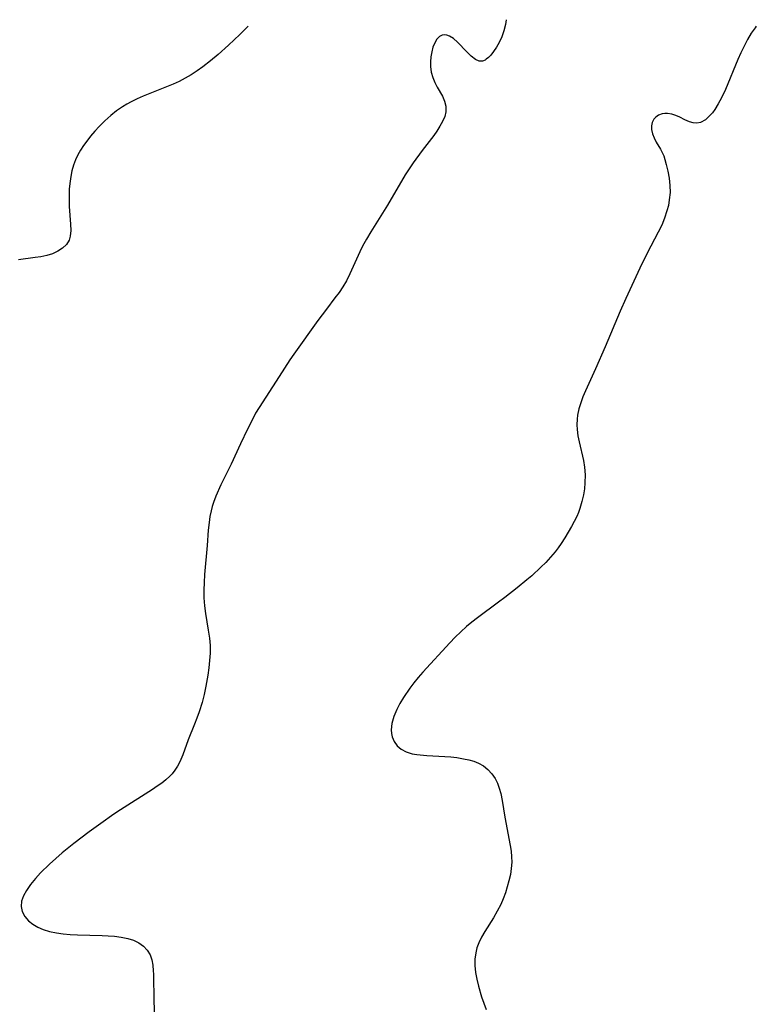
# Model space of a CAD drawing. Header units: metres. Extents: x 1073367 to 1082519, y 1569854 to 1574957.
# Tile 993 of 1056: x 1079563 to 1079730, y 1574401 to 1574625. Entities that reach past the tile are written whole.
import ezdxf

# ---------------------------------------------------------------- set-up
doc = ezdxf.new("R2010")
doc.units = ezdxf.units.M
doc.layers.add('CGG_CurvaNivelLidar_v1', color=253, linetype='Continuous', lineweight=30)

msp = doc.modelspace()

# ---------------------------------------------------------------- linework, layer by layer
at = {"layer": 'CGG_CurvaNivelLidar_v1'}
for p, q in [((1079673.7233, 1574624.6058, 82), (1079673.5828, 1574623.4997, 82)), ((1079614.7202, 1574622.5739, 81.5), (1079613.3576, 1574621.2551, 81.5)), ((1079615.2952, 1574623.1747, 81.5), (1079614.7202, 1574622.5739, 81.5)), ((1079673.2274, 1574622.0929, 82), (1079672.7256, 1574620.736, 82)), ((1079673.5828, 1574623.4997, 82), (1079673.2274, 1574622.0929, 82)), ((1079729.2929, 1574621.5518, 82.5), (1079728.4421, 1574620.114, 82.5)), ((1079730.1284, 1574622.7782, 82.5), (1079729.2929, 1574621.5518, 82.5)), ((1079730.4195, 1574623.1509, 82.5), (1079730.1284, 1574622.7782, 82.5)), ((1079613.3576, 1574621.2551, 81.5), (1079610.8036, 1574618.8682, 81.5)), ((1079657.5299, 1574619.3789, 82), (1079657.147, 1574618.4117, 82)), ((1079658.0143, 1574620.1887, 82), (1079657.5299, 1574619.3789, 82)), ((1079658.6264, 1574620.7983, 82), (1079658.0143, 1574620.1887, 82)), ((1079658.9339, 1574620.9803, 82), (1079658.6264, 1574620.7983, 82)), ((1079659.2313, 1574621.0939, 82), (1079658.9339, 1574620.9803, 82)), ((1079659.7179, 1574621.1683, 82), (1079659.2313, 1574621.0939, 82)), ((1079660.3082, 1574621.1033, 82), (1079659.7179, 1574621.1683, 82)), ((1079660.9086, 1574620.8898, 82), (1079660.3082, 1574621.1033, 82)), ((1079661.8263, 1574620.3128, 82), (1079660.9086, 1574620.8898, 82)), ((1079662.731, 1574619.5228, 82), (1079661.8263, 1574620.3128, 82)), ((1079664.831, 1574617.3438, 82), (1079662.731, 1574619.5228, 82)), ((1079672.1195, 1574619.4445, 82), (1079671.5297, 1574618.3844, 82)), ((1079672.7256, 1574620.736, 82), (1079672.1195, 1574619.4445, 82)), ((1079728.4421, 1574620.114, 82.5), (1079727.6648, 1574618.6255, 82.5)), ((1079610.8036, 1574618.8682, 81.5), (1079608.4478, 1574616.7212, 81.5)), ((1079656.8568, 1574617.3332, 82), (1079656.6558, 1574616.1834, 82)), ((1079657.147, 1574618.4117, 82), (1079656.8568, 1574617.3332, 82)), ((1079665.8166, 1574616.3643, 82), (1079664.831, 1574617.3438, 82)), ((1079670.8991, 1574617.4156, 82), (1079670.2371, 1574616.569, 82)), ((1079671.5297, 1574618.3844, 82), (1079670.8991, 1574617.4156, 82)), ((1079726.9426, 1574617.1008, 82.5), (1079726.2603, 1574615.5523, 82.5)), ((1079727.6648, 1574618.6255, 82.5), (1079726.9426, 1574617.1008, 82.5)), ((1079606.7644, 1574615.2849, 81.5), (1079605.0216, 1574613.9177, 81.5)), ((1079608.4478, 1574616.7212, 81.5), (1079606.7644, 1574615.2849, 81.5)), ((1079656.6558, 1574616.1834, 82), (1079656.5552, 1574615.0868, 82)), ((1079656.5552, 1574615.0868, 82), (1079656.5665, 1574613.9737, 82)), ((1079666.7548, 1574615.599, 82), (1079665.8166, 1574616.3643, 82)), ((1079667.5796, 1574615.2079, 82), (1079666.7548, 1574615.599, 82)), ((1079668.3962, 1574615.2205, 82), (1079667.5796, 1574615.2079, 82)), ((1079668.9702, 1574615.4629, 82), (1079668.3962, 1574615.2205, 82)), ((1079669.2265, 1574615.6276, 82), (1079668.9702, 1574615.4629, 82)), ((1079669.7364, 1574616.047, 82), (1079669.2265, 1574615.6276, 82)), ((1079670.2371, 1574616.569, 82), (1079669.7364, 1574616.047, 82)), ((1079726.2603, 1574615.5523, 82.5), (1079723.4328, 1574608.754, 82.5)), ((1079603.7148, 1574612.9906, 81.5), (1079602.3682, 1574612.1231, 81.5)), ((1079605.0216, 1574613.9177, 81.5), (1079603.7148, 1574612.9906, 81.5)), ((1079656.5665, 1574613.9737, 82), (1079656.7444, 1574612.7306, 82)), ((1079656.7444, 1574612.7306, 82), (1079657.0846, 1574611.5116, 82)), ((1079599.6246, 1574610.6246, 81.5), (1079598.238, 1574609.9816, 81.5)), ((1079600.981, 1574611.3213, 81.5), (1079599.6246, 1574610.6246, 81.5)), ((1079602.3682, 1574612.1231, 81.5), (1079600.981, 1574611.3213, 81.5)), ((1079657.0846, 1574611.5116, 82), (1079657.5377, 1574610.3932, 82)), ((1079657.5377, 1574610.3932, 82), (1079658.0736, 1574609.3276, 82)), ((1079596.7689, 1574609.3546, 81.5), (1079591.4845, 1574607.2393, 81.5)), ((1079598.238, 1574609.9816, 81.5), (1079596.7689, 1574609.3546, 81.5)), ((1079658.0736, 1574609.3276, 82), (1079659.2824, 1574607.2391, 82)), ((1079723.4328, 1574608.754, 82.5), (1079722.5611, 1574606.9065, 82.5)), ((1079588.7692, 1574605.9885, 81.5), (1079587.755, 1574605.437, 81.5)), ((1079590.1116, 1574606.6392, 81.5), (1079588.7692, 1574605.9885, 81.5)), ((1079591.4845, 1574607.2393, 81.5), (1079590.1116, 1574606.6392, 81.5)), ((1079659.2824, 1574607.2391, 82), (1079659.7958, 1574606.1593, 82)), ((1079659.7958, 1574606.1593, 82), (1079660.09, 1574604.9695, 82)), ((1079722.5611, 1574606.9065, 82.5), (1079721.8118, 1574605.5132, 82.5)), ((1079585.4148, 1574603.9161, 81.5), (1079584.1277, 1574602.904, 81.5)), ((1079586.769, 1574604.842, 81.5), (1079585.4148, 1574603.9161, 81.5)), ((1079587.755, 1574605.437, 81.5), (1079586.769, 1574604.842, 81.5)), ((1079660.0853, 1574603.7359, 82), (1079659.8078, 1574602.6316, 82)), ((1079660.09, 1574604.9695, 82), (1079660.0853, 1574603.7359, 82)), ((1079720.4792, 1574603.5084, 82.5), (1079719.9225, 1574602.8518, 82.5)), ((1079721.0142, 1574604.2386, 82.5), (1079720.4792, 1574603.5084, 82.5)), ((1079721.8118, 1574605.5132, 82.5), (1079721.0142, 1574604.2386, 82.5)), ((1079582.7634, 1574601.6712, 81.5), (1079581.4691, 1574600.3642, 81.5)), ((1079584.1277, 1574602.904, 81.5), (1079582.7634, 1574601.6712, 81.5)), ((1079659.3228, 1574601.5159, 82), (1079658.724, 1574600.4405, 82)), ((1079659.8078, 1574602.6316, 82), (1079659.3228, 1574601.5159, 82)), ((1079706.8231, 1574601.3298, 82.5), (1079706.6596, 1574600.547, 82.5)), ((1079707.1658, 1574602.0197, 82.5), (1079706.8231, 1574601.3298, 82.5)), ((1079707.64, 1574602.5434, 82.5), (1079707.1658, 1574602.0197, 82.5)), ((1079708.2408, 1574602.9437, 82.5), (1079707.64, 1574602.5434, 82.5)), ((1079709.0621, 1574603.2385, 82.5), (1079708.2408, 1574602.9437, 82.5)), ((1079709.6777, 1574603.328, 82.5), (1079709.0621, 1574603.2385, 82.5)), ((1079710.3201, 1574603.3277, 82.5), (1079709.6777, 1574603.328, 82.5)), ((1079711.2628, 1574603.1808, 82.5), (1079710.3201, 1574603.3277, 82.5)), ((1079712.2001, 1574602.8965, 82.5), (1079711.2628, 1574603.1808, 82.5)), ((1079713.1014, 1574602.5138, 82.5), (1079712.2001, 1574602.8965, 82.5)), ((1079714.2085, 1574601.939, 82.5), (1079713.1014, 1574602.5138, 82.5)), ((1079715.3023, 1574601.4405, 82.5), (1079714.2085, 1574601.939, 82.5)), ((1079716.1188, 1574601.2287, 82.5), (1079715.3023, 1574601.4405, 82.5)), ((1079717.7733, 1574601.3259, 82.5), (1079716.9518, 1574601.1796, 82.5)), ((1079718.8834, 1574601.9084, 82.5), (1079717.7733, 1574601.3259, 82.5)), ((1079719.9225, 1574602.8518, 82.5), (1079718.8834, 1574601.9084, 82.5)), ((1079580.4936, 1574599.3037, 81.5), (1079579.5563, 1574598.2159, 81.5)), ((1079581.4691, 1574600.3642, 81.5), (1079580.4936, 1574599.3037, 81.5)), ((1079658.0206, 1574599.3509, 82), (1079657.321, 1574598.3662, 82)), ((1079658.724, 1574600.4405, 82), (1079658.0206, 1574599.3509, 82)), ((1079706.6596, 1574600.547, 82.5), (1079706.6757, 1574599.7086, 82.5)), ((1079706.6757, 1574599.7086, 82.5), (1079706.8933, 1574598.7655, 82.5)), ((1079716.9518, 1574601.1796, 82.5), (1079716.1188, 1574601.2287, 82.5)), ((1079578.6655, 1574597.1004, 81.5), (1079577.9287, 1574596.0924, 81.5)), ((1079579.5563, 1574598.2159, 81.5), (1079578.6655, 1574597.1004, 81.5)), ((1079657.321, 1574598.3662, 82), (1079654.7306, 1574594.944, 82)), ((1079706.8933, 1574598.7655, 82.5), (1079707.2708, 1574597.8135, 82.5)), ((1079707.2708, 1574597.8135, 82.5), (1079707.7529, 1574596.8674, 82.5)), ((1079707.7529, 1574596.8674, 82.5), (1079708.7174, 1574595.2234, 82.5)), ((1079577.2496, 1574595.056, 81.5), (1079576.636, 1574593.9718, 81.5)), ((1079577.9287, 1574596.0924, 81.5), (1079577.2496, 1574595.056, 81.5)), ((1079654.7306, 1574594.944, 82), (1079652.6683, 1574592.1504, 82)), ((1079708.7174, 1574595.2234, 82.5), (1079709.1155, 1574594.4786, 82.5)), ((1079576.1113, 1574592.8479, 81.5), (1079575.6701, 1574591.6291, 81.5)), ((1079576.636, 1574593.9718, 81.5), (1079576.1113, 1574592.8479, 81.5)), ((1079709.1155, 1574594.4786, 82.5), (1079709.4342, 1574593.7293, 82.5)), ((1079709.4342, 1574593.7293, 82.5), (1079709.7062, 1574592.9272, 82.5)), ((1079709.7062, 1574592.9272, 82.5), (1079710.0239, 1574591.7686, 82.5)), ((1079575.3269, 1574590.3727, 81.5), (1079575.0676, 1574589.0889, 81.5)), ((1079575.6701, 1574591.6291, 81.5), (1079575.3269, 1574590.3727, 81.5)), ((1079651.715, 1574590.7712, 82), (1079650.8602, 1574589.4338, 82)), ((1079652.6683, 1574592.1504, 82), (1079651.715, 1574590.7712, 82)), ((1079710.0239, 1574591.7686, 82.5), (1079710.3832, 1574590.2596, 82.5)), ((1079710.3832, 1574590.2596, 82.5), (1079710.6804, 1574588.6742, 82.5)), ((1079575.0676, 1574589.0889, 81.5), (1079574.8475, 1574587.4984, 81.5)), ((1079650.8602, 1574589.4338, 82), (1079646.8062, 1574582.5245, 82)), ((1079710.6804, 1574588.6742, 82.5), (1079710.8572, 1574587.0307, 82.5)), ((1079574.7319, 1574586.1706, 81.5), (1079574.6712, 1574584.8431, 81.5)), ((1079574.8475, 1574587.4984, 81.5), (1079574.7319, 1574586.1706, 81.5)), ((1079710.8572, 1574587.0307, 82.5), (1079710.8645, 1574585.3963, 82.5)), ((1079574.6712, 1574584.8431, 81.5), (1079574.6637, 1574583.524, 81.5)), ((1079574.6637, 1574583.524, 81.5), (1079574.7058, 1574582.243, 81.5)), ((1079710.7106, 1574583.7416, 82.5), (1079710.49, 1574582.4855, 82.5)), ((1079710.8645, 1574585.3963, 82.5), (1079710.7106, 1574583.7416, 82.5)), ((1079574.7058, 1574582.243, 81.5), (1079575.0181, 1574578.2564, 81.5)), ((1079646.8062, 1574582.5245, 82), (1079643.0618, 1574576.4881, 82)), ((1079710.1791, 1574581.2367, 82.5), (1079709.6381, 1574579.6223, 82.5)), ((1079710.49, 1574582.4855, 82.5), (1079710.1791, 1574581.2367, 82.5)), ((1079709.6381, 1574579.6223, 82.5), (1079708.9735, 1574578.032, 82.5)), ((1079575.0719, 1574576.8364, 81.5), (1079574.9482, 1574575.5276, 81.5)), ((1079575.0181, 1574578.2564, 81.5), (1079575.0719, 1574576.8364, 81.5)), ((1079708.9735, 1574578.032, 82.5), (1079708.2152, 1574576.4647, 82.5)), ((1079574.6681, 1574574.6179, 81.5), (1079574.0618, 1574573.6368, 81.5)), ((1079574.9482, 1574575.5276, 81.5), (1079574.6681, 1574574.6179, 81.5)), ((1079642.1073, 1574574.8789, 82), (1079641.2045, 1574573.2529, 82)), ((1079643.0618, 1574576.4881, 82), (1079642.1073, 1574574.8789, 82)), ((1079708.2152, 1574576.4647, 82.5), (1079706.4972, 1574573.2641, 82.5)), ((1079573.2055, 1574572.7968, 81.5), (1079572.1494, 1574572.0942, 81.5)), ((1079574.0618, 1574573.6368, 81.5), (1079573.2055, 1574572.7968, 81.5)), ((1079641.2045, 1574573.2529, 82), (1079640.561, 1574571.9897, 82)), ((1079706.4972, 1574573.2641, 82.5), (1079705.0655, 1574570.4543, 82.5)), ((1079567.0166, 1574570.6639, 81.5), (1079563.192, 1574570.1953, 81.5)), ((1079568.2426, 1574570.8416, 81.5), (1079567.0166, 1574570.6639, 81.5)), ((1079569.6326, 1574571.1306, 81.5), (1079568.2426, 1574570.8416, 81.5)), ((1079570.932, 1574571.5336, 81.5), (1079569.6326, 1574571.1306, 81.5)), ((1079572.1494, 1574572.0942, 81.5), (1079570.932, 1574571.5336, 81.5)), ((1079640.561, 1574571.9897, 82), (1079638.3222, 1574567.0162, 82)), ((1079705.0655, 1574570.4543, 82.5), (1079704.0094, 1574568.2482, 82.5)), ((1079704.0094, 1574568.2482, 82.5), (1079700.8318, 1574561.3758, 82.5)), ((1079638.3222, 1574567.0162, 82), (1079637.5165, 1574565.407, 82)), ((1079636.7393, 1574564.0812, 82), (1079635.8627, 1574562.7841, 82)), ((1079637.5165, 1574565.407, 82), (1079636.7393, 1574564.0812, 82)), ((1079634.9262, 1574561.5181, 82), (1079632.9814, 1574559.0028, 82)), ((1079635.8627, 1574562.7841, 82), (1079634.9262, 1574561.5181, 82)), ((1079700.8318, 1574561.3758, 82.5), (1079699.5815, 1574558.52, 82.5)), ((1079632.9814, 1574559.0028, 82), (1079631.0592, 1574556.4098, 82)), ((1079699.5815, 1574558.52, 82.5), (1079696.1603, 1574550.4697, 82.5)), ((1079631.0592, 1574556.4098, 82), (1079625.5833, 1574548.7966, 82)), ((1079696.1603, 1574550.4697, 82.5), (1079693.9581, 1574545.4518, 82.5)), ((1079625.5833, 1574548.7966, 82), (1079624.6971, 1574547.4913, 82)), ((1079624.6971, 1574547.4913, 82), (1079622.3234, 1574543.7487, 82)), ((1079693.9581, 1574545.4518, 82.5), (1079691.7067, 1574540.4768, 82.5)), ((1079622.3234, 1574543.7487, 82), (1079619.2465, 1574539.0461, 82)), ((1079619.2465, 1574539.0461, 82), (1079617.7277, 1574536.664, 82)), ((1079691.1404, 1574539.107, 82.5), (1079690.6392, 1574537.7353, 82.5)), ((1079691.7067, 1574540.4768, 82.5), (1079691.1404, 1574539.107, 82.5)), ((1079617.7277, 1574536.664, 82), (1079616.9634, 1574535.3696, 82)), ((1079690.6392, 1574537.7353, 82.5), (1079690.2235, 1574536.3611, 82.5)), ((1079616.4356, 1574534.3959, 82), (1079615.1126, 1574531.7802, 82)), ((1079616.9634, 1574535.3696, 82), (1079616.4356, 1574534.3959, 82)), ((1079689.9184, 1574534.9839, 82.5), (1079689.7873, 1574534.017, 82.5)), ((1079690.2235, 1574536.3611, 82.5), (1079689.9184, 1574534.9839, 82.5)), ((1079689.7873, 1574534.017, 82.5), (1079689.7418, 1574532.7758, 82.5)), ((1079689.7418, 1574532.7758, 82.5), (1079689.8125, 1574531.6737, 82.5)), ((1079615.1126, 1574531.7802, 82), (1079613.5315, 1574528.4772, 82)), ((1079689.8125, 1574531.6737, 82.5), (1079690.0096, 1574530.2841, 82.5)), ((1079690.0096, 1574530.2841, 82.5), (1079690.2879, 1574528.8877, 82.5)), ((1079613.5315, 1574528.4772, 82), (1079611.3888, 1574523.8374, 82)), ((1079690.2879, 1574528.8877, 82.5), (1079691.2497, 1574524.6411, 82.5)), ((1079611.3888, 1574523.8374, 82), (1079609.0972, 1574519.1493, 82)), ((1079691.2497, 1574524.6411, 82.5), (1079691.4828, 1574523.1934, 82.5)), ((1079691.4828, 1574523.1934, 82.5), (1079691.6117, 1574521.414, 82.5)), ((1079691.6117, 1574521.414, 82.5), (1079691.5798, 1574519.6207, 82.5)), ((1079609.0972, 1574519.1493, 82), (1079607.9489, 1574516.5558, 82)), ((1079691.5798, 1574519.6207, 82.5), (1079691.4587, 1574518.2642, 82.5)), ((1079607.9489, 1574516.5558, 82), (1079607.4317, 1574515.1826, 82)), ((1079691.2569, 1574516.9138, 82.5), (1079690.9147, 1574515.3446, 82.5)), ((1079691.4587, 1574518.2642, 82.5), (1079691.2569, 1574516.9138, 82.5)), ((1079607.1311, 1574514.2265, 82), (1079606.8745, 1574513.2567, 82)), ((1079607.4317, 1574515.1826, 82), (1079607.1311, 1574514.2265, 82)), ((1079690.9147, 1574515.3446, 82.5), (1079690.4497, 1574513.8042, 82.5)), ((1079606.8745, 1574513.2567, 82), (1079606.599, 1574511.9579, 82)), ((1079689.7235, 1574512.0059, 82.5), (1079689.1613, 1574510.8362, 82.5)), ((1079690.1075, 1574512.8988, 82.5), (1079689.7235, 1574512.0059, 82.5)), ((1079690.4497, 1574513.8042, 82.5), (1079690.1075, 1574512.8988, 82.5)), ((1079606.3896, 1574510.6431, 82), (1079606.2001, 1574508.8993, 82)), ((1079606.599, 1574511.9579, 82), (1079606.3896, 1574510.6431, 82)), ((1079689.1613, 1574510.8362, 82.5), (1079688.5518, 1574509.6812, 82.5)), ((1079606.2001, 1574508.8993, 82), (1079605.9432, 1574505.3719, 82)), ((1079687.821, 1574508.3956, 82.5), (1079687.048, 1574507.1286, 82.5)), ((1079688.5518, 1574509.6812, 82.5), (1079687.821, 1574508.3956, 82.5)), ((1079605.9432, 1574505.3719, 82), (1079605.3855, 1574498.8549, 82)), ((1079686.2331, 1574505.8846, 82.5), (1079685.5437, 1574504.9031, 82.5)), ((1079687.048, 1574507.1286, 82.5), (1079686.2331, 1574505.8846, 82.5)), ((1079684.8182, 1574503.9469, 82.5), (1079683.808, 1574502.7435, 82.5)), ((1079685.5437, 1574504.9031, 82.5), (1079684.8182, 1574503.9469, 82.5)), ((1079682.737, 1574501.5853, 82.5), (1079681.6176, 1574500.4647, 82.5)), ((1079683.808, 1574502.7435, 82.5), (1079682.737, 1574501.5853, 82.5)), ((1079605.3855, 1574498.8549, 82), (1079605.2709, 1574497.0427, 82)), ((1079681.6176, 1574500.4647, 82.5), (1079679.5216, 1574498.5385, 82.5)), ((1079605.2709, 1574497.0427, 82), (1079605.2121, 1574495.2967, 82)), ((1079678.4365, 1574497.61, 82.5), (1079676.2141, 1574495.8077, 82.5)), ((1079679.5216, 1574498.5385, 82.5), (1079678.4365, 1574497.61, 82.5)), ((1079605.2121, 1574495.2967, 82), (1079605.2318, 1574493.5569, 82)), ((1079676.2141, 1574495.8077, 82.5), (1079673.4661, 1574493.6484, 82.5)), ((1079605.2318, 1574493.5569, 82), (1079605.3599, 1574491.7577, 82)), ((1079672.0178, 1574492.5521, 82.5), (1079667.2503, 1574489.0399, 82.5)), ((1079673.4661, 1574493.6484, 82.5), (1079672.0178, 1574492.5521, 82.5)), ((1079605.3599, 1574491.7577, 82), (1079605.5854, 1574489.9717, 82)), ((1079605.5854, 1574489.9717, 82), (1079606.2272, 1574486.2465, 82)), ((1079665.9854, 1574488.0578, 82.5), (1079664.7557, 1574487.0363, 82.5)), ((1079667.2503, 1574489.0399, 82.5), (1079665.9854, 1574488.0578, 82.5)), ((1079606.2272, 1574486.2465, 82), (1079606.4939, 1574484.3865, 82)), ((1079663.4416, 1574485.8406, 82.5), (1079662.1755, 1574484.5916, 82.5)), ((1079664.7557, 1574487.0363, 82.5), (1079663.4416, 1574485.8406, 82.5)), ((1079606.4939, 1574484.3865, 82), (1079606.6212, 1574482.7009, 82)), ((1079660.947, 1574483.3031, 82.5), (1079654.8388, 1574476.7112, 82.5)), ((1079662.1755, 1574484.5916, 82.5), (1079660.947, 1574483.3031, 82.5)), ((1079606.6168, 1574481.0262, 82), (1079606.5085, 1574479.3468, 82)), ((1079606.6212, 1574482.7009, 82), (1079606.6168, 1574481.0262, 82)), ((1079606.5085, 1574479.3468, 82), (1079606.3261, 1574477.6645, 82)), ((1079606.3261, 1574477.6645, 82), (1079606.0942, 1574475.9813, 82)), ((1079654.8388, 1574476.7112, 82.5), (1079653.7976, 1574475.5136, 82.5)), ((1079606.0942, 1574475.9813, 82), (1079605.6773, 1574473.4951, 82)), ((1079652.804, 1574474.2926, 82.5), (1079651.8719, 1574473.0462, 82.5)), ((1079653.7976, 1574475.5136, 82.5), (1079652.804, 1574474.2926, 82.5)), ((1079605.6773, 1574473.4951, 82), (1079605.2776, 1574471.6608, 82)), ((1079651.8719, 1574473.0462, 82.5), (1079650.469, 1574470.9249, 82.5)), ((1079604.8072, 1574469.8461, 82), (1079604.1443, 1574467.6592, 82)), ((1079605.2776, 1574471.6608, 82), (1079604.8072, 1574469.8461, 82)), ((1079649.6519, 1574469.5779, 82.5), (1079648.9261, 1574468.2276, 82.5)), ((1079650.469, 1574470.9249, 82.5), (1079649.6519, 1574469.5779, 82.5)), ((1079604.1443, 1574467.6592, 82), (1079603.6493, 1574466.2641, 82)), ((1079648.9261, 1574468.2276, 82.5), (1079648.2625, 1574466.6517, 82.5)), ((1079603.6493, 1574466.2641, 82), (1079603.1179, 1574464.8944, 82)), ((1079648.2625, 1574466.6517, 82.5), (1079647.831, 1574465.0828, 82.5)), ((1079603.1179, 1574464.8944, 82), (1079601.6678, 1574461.3273, 82)), ((1079647.831, 1574465.0828, 82.5), (1079647.6876, 1574463.614, 82.5)), ((1079647.6876, 1574463.614, 82.5), (1079647.7462, 1574462.8177, 82.5)), ((1079601.6678, 1574461.3273, 82), (1079600.4677, 1574457.9517, 82)), ((1079647.7462, 1574462.8177, 82.5), (1079647.9065, 1574462.0534, 82.5)), ((1079647.9065, 1574462.0534, 82.5), (1079648.3523, 1574460.9473, 82.5)), ((1079648.3523, 1574460.9473, 82.5), (1079649.0207, 1574459.98, 82.5)), ((1079649.0207, 1574459.98, 82.5), (1079649.9035, 1574459.195, 82.5)), ((1079649.9035, 1574459.195, 82.5), (1079651.0772, 1574458.594, 82.5)), ((1079651.0772, 1574458.594, 82.5), (1079652.4367, 1574458.2015, 82.5)), ((1079599.7842, 1574456.3348, 82), (1079599.2699, 1574455.377, 82)), ((1079600.4677, 1574457.9517, 82), (1079599.7842, 1574456.3348, 82)), ((1079652.4367, 1574458.2015, 82.5), (1079653.453, 1574458.0246, 82.5)), ((1079653.453, 1574458.0246, 82.5), (1079655.7679, 1574457.7954, 82.5)), ((1079655.7679, 1574457.7954, 82.5), (1079661.1599, 1574457.4605, 82.5)), ((1079661.1599, 1574457.4605, 82.5), (1079662.5426, 1574457.3162, 82.5)), ((1079662.5426, 1574457.3162, 82.5), (1079664.0868, 1574457.078, 82.5)), ((1079664.0868, 1574457.078, 82.5), (1079665.2703, 1574456.826, 82.5)), ((1079665.2703, 1574456.826, 82.5), (1079666.4002, 1574456.4981, 82.5)), ((1079666.4002, 1574456.4981, 82.5), (1079667.4608, 1574456.0678, 82.5)), ((1079598.6708, 1574454.4695, 82), (1079598.0103, 1574453.6548, 82)), ((1079599.2699, 1574455.377, 82), (1079598.6708, 1574454.4695, 82)), ((1079667.4608, 1574456.0678, 82.5), (1079668.5815, 1574455.4173, 82.5)), ((1079668.5815, 1574455.4173, 82.5), (1079669.5862, 1574454.6206, 82.5)), ((1079669.5862, 1574454.6206, 82.5), (1079670.5068, 1574453.6518, 82.5)), ((1079596.6191, 1574452.3031, 82), (1079595.6933, 1574451.5595, 82)), ((1079597.479, 1574453.0936, 82), (1079596.6191, 1574452.3031, 82)), ((1079598.0103, 1574453.6548, 82), (1079597.479, 1574453.0936, 82)), ((1079670.5068, 1574453.6518, 82.5), (1079671.2662, 1574452.5523, 82.5)), ((1079671.2662, 1574452.5523, 82.5), (1079671.7768, 1574451.4949, 82.5)), ((1079593.5669, 1574450.0805, 82), (1079586.3088, 1574445.4759, 82)), ((1079594.6515, 1574450.8074, 82), (1079593.5669, 1574450.0805, 82)), ((1079595.6933, 1574451.5595, 82), (1079594.6515, 1574450.8074, 82)), ((1079671.7768, 1574451.4949, 82.5), (1079672.1734, 1574450.3578, 82.5)), ((1079672.1734, 1574450.3578, 82.5), (1079672.4869, 1574449.159, 82.5)), ((1079672.4869, 1574449.159, 82.5), (1079672.7986, 1574447.6135, 82.5)), ((1079672.7986, 1574447.6135, 82.5), (1079673.4326, 1574443.8012, 82.5)), ((1079586.3088, 1574445.4759, 82), (1079584.8302, 1574444.4818, 82)), ((1079584.8302, 1574444.4818, 82), (1079581.8732, 1574442.4127, 82)), ((1079673.4326, 1574443.8012, 82.5), (1079674.6667, 1574437.3651, 82.5)), ((1079581.8732, 1574442.4127, 82), (1079579.2409, 1574440.4831, 82)), ((1079579.2409, 1574440.4831, 82), (1079575.7477, 1574437.8374, 82)), ((1079575.7477, 1574437.8374, 82), (1079573.0956, 1574435.7198, 82)), ((1079674.6667, 1574437.3651, 82.5), (1079674.8443, 1574436.1087, 82.5)), ((1079674.8443, 1574436.1087, 82.5), (1079674.9587, 1574434.8552, 82.5)), ((1079571.6458, 1574434.472, 82), (1079570.251, 1574433.1926, 82)), ((1079573.0956, 1574435.7198, 82), (1079571.6458, 1574434.472, 82)), ((1079674.9587, 1574434.8552, 82.5), (1079674.988, 1574433.605, 82.5)), ((1079570.251, 1574433.1926, 82), (1079568.2306, 1574431.1845, 82)), ((1079674.8969, 1574432.1898, 82.5), (1079674.6842, 1574430.7842, 82.5)), ((1079674.988, 1574433.605, 82.5), (1079674.8969, 1574432.1898, 82.5)), ((1079567.0321, 1574429.8767, 82), (1079565.949, 1574428.5542, 82)), ((1079568.2306, 1574431.1845, 82), (1079567.0321, 1574429.8767, 82)), ((1079674.3699, 1574429.3957, 82.5), (1079673.9825, 1574428.0182, 82.5)), ((1079674.6842, 1574430.7842, 82.5), (1079674.3699, 1574429.3957, 82.5)), ((1079565.0219, 1574427.2252, 82), (1079564.3434, 1574425.9825, 82)), ((1079565.949, 1574428.5542, 82), (1079565.0219, 1574427.2252, 82)), ((1079673.9825, 1574428.0182, 82.5), (1079673.5492, 1574426.6634, 82.5)), ((1079564.3434, 1574425.9825, 82), (1079563.9065, 1574424.7543, 82)), ((1079673.061, 1574425.3257, 82.5), (1079672.5032, 1574424.0153, 82.5)), ((1079673.5492, 1574426.6634, 82.5), (1079673.061, 1574425.3257, 82.5)), ((1079563.9065, 1574424.7543, 82), (1079563.7848, 1574423.5549, 82)), ((1079563.7848, 1574423.5549, 82), (1079564.04, 1574422.4009, 82)), ((1079672.5032, 1574424.0153, 82.5), (1079671.7262, 1574422.4848, 82.5)), ((1079564.04, 1574422.4009, 82), (1079564.626, 1574421.3148, 82)), ((1079564.626, 1574421.3148, 82), (1079565.4853, 1574420.3238, 82)), ((1079670.8616, 1574421.0039, 82.5), (1079668.8749, 1574417.8847, 82.5)), ((1079671.7262, 1574422.4848, 82.5), (1079670.8616, 1574421.0039, 82.5)), ((1079565.4853, 1574420.3238, 82), (1079566.4528, 1574419.5401, 82)), ((1079566.4528, 1574419.5401, 82), (1079567.5738, 1574418.8676, 82)), ((1079567.5738, 1574418.8676, 82), (1079568.8229, 1574418.3199, 82)), ((1079568.8229, 1574418.3199, 82), (1079570.2653, 1574417.8864, 82)), ((1079570.2653, 1574417.8864, 82), (1079571.7988, 1574417.5809, 82)), ((1079571.7988, 1574417.5809, 82), (1079573.3378, 1574417.3809, 82)), ((1079573.3378, 1574417.3809, 82), (1079574.9177, 1574417.2489, 82)), ((1079574.9177, 1574417.2489, 82), (1079576.6171, 1574417.1608, 82)), ((1079576.6171, 1574417.1608, 82), (1079582.1457, 1574417.0198, 82)), ((1079582.1457, 1574417.0198, 82), (1079583.5598, 1574416.9423, 82)), ((1079583.5598, 1574416.9423, 82), (1079584.9409, 1574416.8287, 82)), ((1079584.9409, 1574416.8287, 82), (1079586.5054, 1574416.6392, 82)), ((1079586.5054, 1574416.6392, 82), (1079587.9882, 1574416.3387, 82)), ((1079587.9882, 1574416.3387, 82), (1079589.2916, 1574415.9029, 82)), ((1079668.1412, 1574416.6316, 82.5), (1079667.5165, 1574415.3469, 82.5)), ((1079668.8749, 1574417.8847, 82.5), (1079668.1412, 1574416.6316, 82.5)), ((1079589.2916, 1574415.9029, 82), (1079590.4738, 1574415.3091, 82)), ((1079590.4738, 1574415.3091, 82), (1079591.5139, 1574414.5486, 82)), ((1079591.5139, 1574414.5486, 82), (1079592.3752, 1574413.6373, 82)), ((1079667.1105, 1574414.2248, 82.5), (1079666.8223, 1574413.0686, 82.5)), ((1079667.5165, 1574415.3469, 82.5), (1079667.1105, 1574414.2248, 82.5)), ((1079592.3752, 1574413.6373, 82), (1079593.0246, 1574412.5835, 82)), ((1079593.0246, 1574412.5835, 82), (1079593.4201, 1574411.4693, 82)), ((1079666.6327, 1574411.6306, 82.5), (1079666.6125, 1574410.1673, 82.5)), ((1079666.8223, 1574413.0686, 82.5), (1079666.6327, 1574411.6306, 82.5)), ((1079593.4201, 1574411.4693, 82), (1079593.6479, 1574410.2563, 82)), ((1079593.6479, 1574410.2563, 82), (1079593.7579, 1574408.9658, 82)), ((1079666.6125, 1574410.1673, 82.5), (1079666.7629, 1574408.6155, 82.5)), ((1079593.7579, 1574408.9658, 82), (1079593.7852, 1574408.2255, 82)), ((1079593.7852, 1574408.2255, 82), (1079593.8544, 1574402.0357, 82)), ((1079666.7629, 1574408.6155, 82.5), (1079667.0519, 1574407.0532, 82.5)), ((1079667.0519, 1574407.0532, 82.5), (1079667.4415, 1574405.4826, 82.5)), ((1079667.4415, 1574405.4826, 82.5), (1079668.1682, 1574403.059, 82.5)), ((1079668.1682, 1574403.059, 82.5), (1079668.6389, 1574401.6692, 82.5)), ((1079593.8544, 1574402.0357, 82), (1079594.0048, 1574398.7626, 82)), ((1079668.6389, 1574401.6692, 82.5), (1079669.1851, 1574400.1898, 82.5))]:
    msp.add_line(p, q, dxfattribs=at)

doc.saveas('drawing.dxf')
